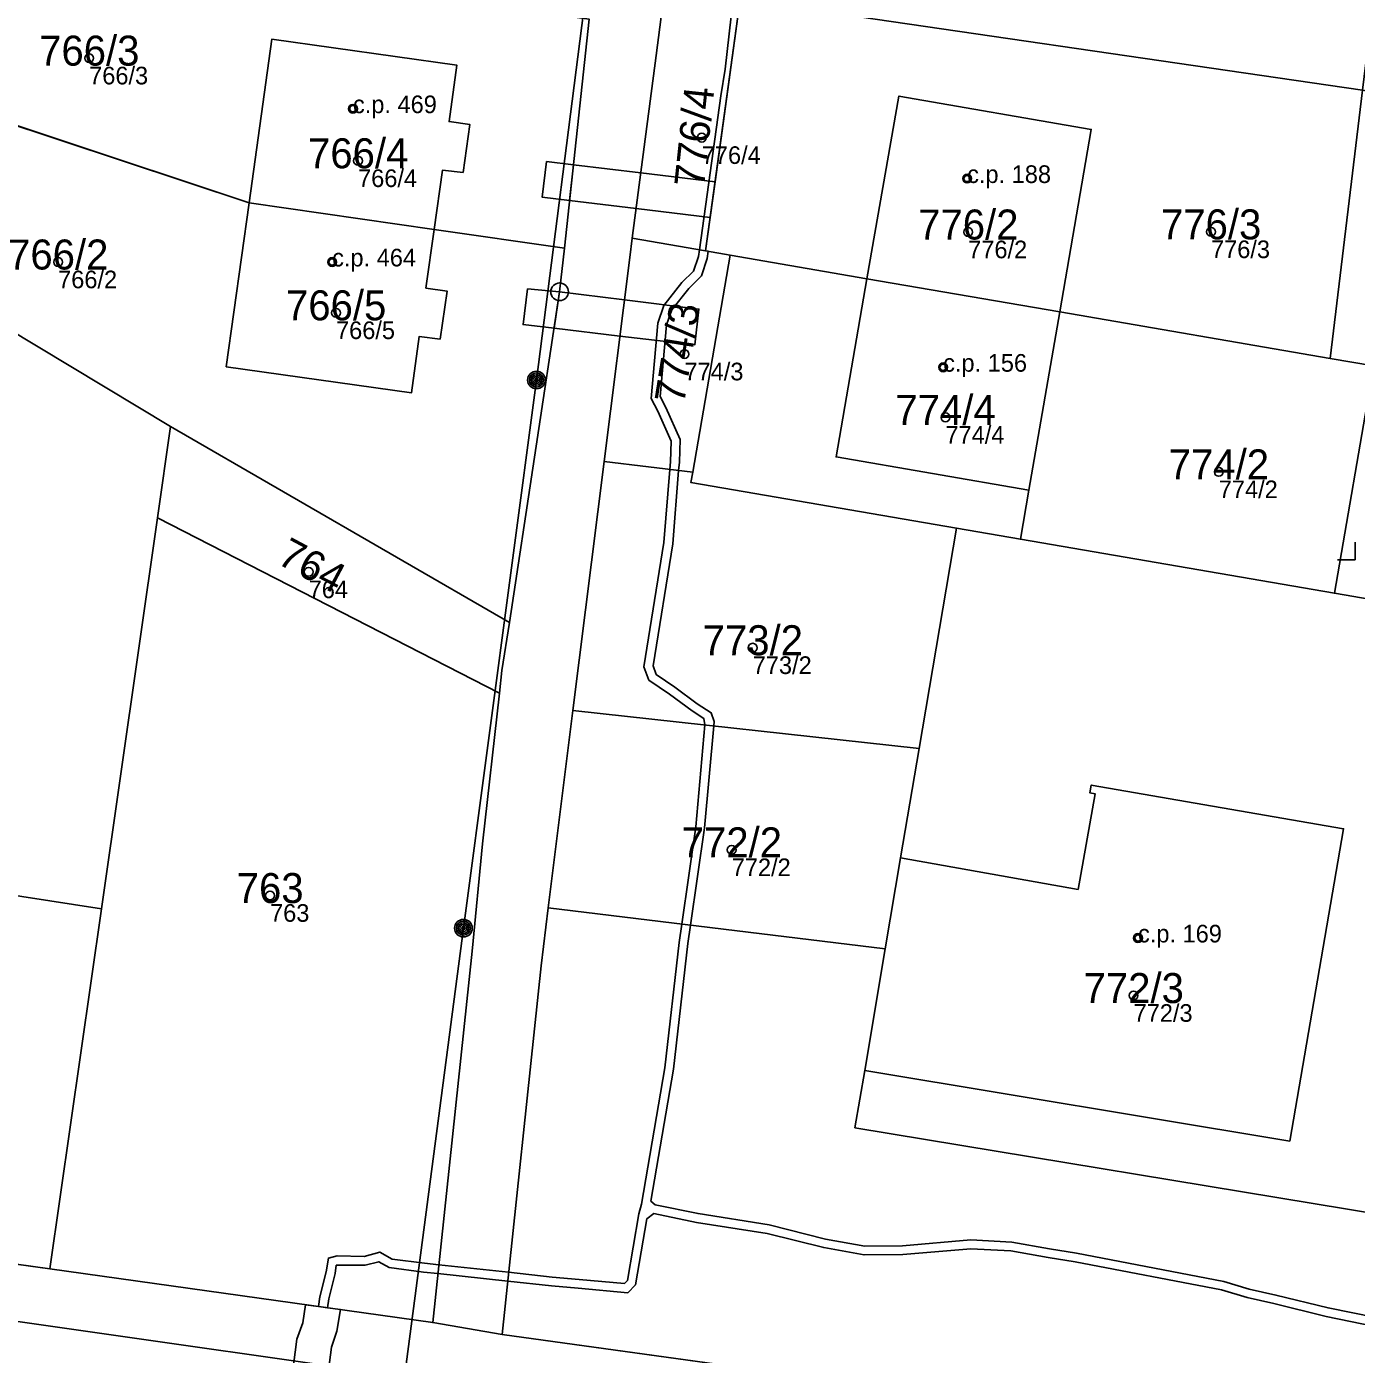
# Model space of a CAD drawing. Extents: x -603967 to -594699, y -1179315 to -1165625.
# Drawn here: x -597987.7 to -597912.3, y -1172288.7 to -1172213.4 of the extents above; entities that cross this region are included whole.
import ezdxf

# ---------------------------------------------------------------- set-up
doc = ezdxf.new("R2010")
doc.units = 0
for name, color, linetype in [('Definiční body', 7, 'Continuous'), ('Hranice parcel', 7, 'Continuous'), ('Parcelní čísla', 7, 'Continuous'), ('Polygon budovy', 7, 'Continuous'), ('Polygon parcely', 7, 'Continuous'), ('Poz předměty', 7, 'Continuous'), ('Vnitřní kresba', 7, 'Continuous'), ('Věcná břemena k části', 7, 'Continuous'), ('Značky bodu BP', 7, 'Continuous'), ('Značky budov', 7, 'Continuous'), ('Značky kultur', 7, 'Continuous')]:
    doc.layers.add(name, color=color, linetype=linetype)

msp = doc.modelspace()

# ---------------------------------------------------------------- linework, layer by layer
at = {"layer": 'Definiční body'}
for centre in [(-597984.19, -1172215.21994), (-597969.23, -1172218.08994), (-597949.45, -1172219.72994), (-597968.94, -1172221.03994), (-597934.4, -1172222.04994), (-597934.34, -1172225.07994), (-597920.57, -1172225.06994), (-597985.95, -1172226.77994), (-597970.41, -1172226.77994), (-597970.19, -1172229.65994), (-597950.43, -1172231.99994), (-597935.76, -1172232.74994), (-597935.63, -1172235.58994), (-597920.13, -1172238.67994), (-597971.74, -1172244.34994), (-597946.56, -1172248.64994), (-597947.75, -1172260.10994), (-597973.93, -1172262.69994), (-597924.71, -1172265.10994), (-597924.96, -1172268.36994)]:
    msp.add_circle(centre, 0.25, dxfattribs=at)
at = {"layer": 'Hranice parcel'}
for p, q in [((-597949.23, -1172226.15), (-597947.27, -1172211.88)), ((-597947.27, -1172211.88), (-597911.97, -1172217.04)), ((-597955.84, -1172213.01), (-597957.24, -1172226)), ((-597975.12, -1172223.43), (-597997.29, -1172216.06)), ((-597911.97, -1172217.04), (-597913.82, -1172232.25)), ((-597975.12, -1172223.43), (-597964.63, -1172224.94)), ((-597957.24, -1172226), (-597964.63, -1172224.94)), ((-597949.23, -1172226.15), (-597953.39, -1172225.43)), ((-597947.84, -1172226.39), (-597949.23, -1172226.15)), ((-597949.96, -1172238.7), (-597947.84, -1172226.39)), ((-597940.09, -1172227.73), (-597947.84, -1172226.39)), ((-597929.15, -1172229.61), (-597940.09, -1172227.73)), ((-597913.82, -1172232.25), (-597929.15, -1172229.61)), ((-597913.57, -1172245.56), (-597911.43, -1172233.15)), ((-597979.58, -1172236.11), (-597980.32, -1172241.29)), ((-597960.36, -1172247.21), (-597979.58, -1172236.11)), ((-597956.76, -1172252.21), (-597954.98, -1172238.09)), ((-597949.96, -1172238.7), (-597954.98, -1172238.09)), ((-597980.32, -1172241.29), (-597983.49, -1172263.46)), ((-597960.92, -1172251.22), (-597980.32, -1172241.29)), ((-597935, -1172241.88), (-597937.12, -1172254.36)), ((-597931.38, -1172242.5), (-597935, -1172241.88)), ((-597913.57, -1172245.56), (-597931.38, -1172242.5)), ((-597911.49, -1172245.92), (-597913.57, -1172245.56)), ((-597958.15, -1172263.39), (-597956.76, -1172252.21)), ((-597937.12, -1172254.36), (-597956.76, -1172252.21)), ((-597986.41, -1172283.87), (-597983.49, -1172263.46)), ((-597939.04, -1172265.73), (-597958.15, -1172263.39)), ((-598031.69, -1172277.53), (-597986.41, -1172283.87)), ((-597986.41, -1172283.87), (-597964.7, -1172286.91)), ((-597964.7, -1172286.91), (-597960.77, -1172287.58)), ((-597960.77, -1172287.58), (-597851.99, -1172302.61))]:
    msp.add_line(p, q, dxfattribs=at)
for points in [[(-597953.39, -1172225.43), (-597952.04, -1172215.07), (-597951.54, -1172211.26)], [(-597975.12, -1172223.43), (-597973.83, -1172214.15), (-597963.34, -1172215.61), (-597963.78, -1172218.82), (-597962.6, -1172218.99), (-597962.98, -1172221.7), (-597964.16, -1172221.58), (-597964.63, -1172224.94)], [(-597979.58, -1172236.11), (-597998.41, -1172224.79), (-597997.29, -1172216.06)], [(-597929.15, -1172229.61), (-597927.36, -1172219.26), (-597938.27, -1172217.37), (-597940.09, -1172227.73)], [(-597964.63, -1172224.94), (-597965.09, -1172228.26), (-597963.89, -1172228.43), (-597964.29, -1172231.15), (-597965.47, -1172231), (-597965.9, -1172234.19), (-597976.41, -1172232.72), (-597975.12, -1172223.43)], [(-597954.98, -1172238.09), (-597953.53, -1172226.52), (-597953.39, -1172225.43)], [(-597957.24, -1172226), (-597957.51, -1172228.47), (-597960.36, -1172247.21)], [(-597929.15, -1172229.61), (-597930.9, -1172239.72), (-597931.38, -1172242.5)], [(-597911.43, -1172233.15), (-597911.35, -1172232.67), (-597913.82, -1172232.25)], [(-597935, -1172241.88), (-597950.06, -1172239.29), (-597949.96, -1172238.7)], [(-597960.92, -1172251.22), (-597960.78, -1172249.94), (-597960.36, -1172247.21)], [(-597964.7, -1172286.91), (-597962.47, -1172265.86), (-597961.89, -1172259.77), (-597960.92, -1172251.22)], [(-597939.04, -1172265.73), (-597938.17, -1172260.57), (-597937.12, -1172254.36)], [(-597983.49, -1172263.46), (-598032.47, -1172255.88), (-598038.34, -1172265.49)], [(-597960.77, -1172287.58), (-597958.56, -1172266.68), (-597958.15, -1172263.39)], [(-597910.2, -1172277.6), (-597910.76, -1172280.83), (-597940.76, -1172275.87), (-597940.21, -1172272.62), (-597939.04, -1172265.73)]]:
    msp.add_lwpolyline(points, dxfattribs=at)
at = {"layer": 'Polygon budovy'}
for points in [[(-597975.12, -1172223.43), (-597964.63, -1172224.94), (-597964.16, -1172221.58), (-597962.98, -1172221.7), (-597962.6, -1172218.99), (-597963.78, -1172218.82), (-597963.34, -1172215.61), (-597973.83, -1172214.15)], [(-597938.27, -1172217.37), (-597940.09, -1172227.73), (-597929.15, -1172229.61), (-597927.36, -1172219.26)], [(-597976.41, -1172232.72), (-597965.9, -1172234.19), (-597965.47, -1172231), (-597964.29, -1172231.15), (-597963.89, -1172228.43), (-597965.09, -1172228.26), (-597964.63, -1172224.94), (-597975.12, -1172223.43)], [(-597940.09, -1172227.73), (-597941.83, -1172237.83), (-597930.9, -1172239.72), (-597929.15, -1172229.61)], [(-597940.21, -1172272.62), (-597916.1, -1172276.62), (-597913.05, -1172258.91), (-597927.36, -1172256.44), (-597927.44, -1172256.88), (-597927.14, -1172256.93), (-597928.11, -1172262.35), (-597938.17, -1172260.57), (-597939.04, -1172265.73)]]:
    msp.add_lwpolyline(points, close=True, dxfattribs=at)
at = {"layer": 'Polygon parcely'}
for points in [[(-597911.07, -1172202.01), (-597916.27, -1172201.17), (-597927.34, -1172199.38), (-597937.28, -1172197.77), (-597938.47, -1172197.57), (-597945.16, -1172196.79), (-597947.27, -1172211.88), (-597911.97, -1172217.04), (-597910.16, -1172202.16)], [(-598002.14, -1172206.39), (-598006.42, -1172205.7), (-598028.95, -1172202.1), (-598031.31, -1172218.07), (-598033.18, -1172230.68), (-598035.64, -1172247.28), (-598036.78, -1172254.99), (-598038.34, -1172265.49), (-598032.47, -1172255.88), (-597983.49, -1172263.46), (-597980.32, -1172241.29), (-597979.58, -1172236.11), (-597998.41, -1172224.79), (-597997.29, -1172216.06), (-597996.18, -1172207.34)], [(-597964.63, -1172224.94), (-597957.24, -1172226), (-597955.84, -1172213.01), (-597976.28, -1172210.18), (-597996.18, -1172207.34), (-597997.29, -1172216.06), (-597975.12, -1172223.43), (-597973.83, -1172214.15), (-597963.34, -1172215.61), (-597963.78, -1172218.82), (-597962.6, -1172218.99), (-597962.98, -1172221.7), (-597964.16, -1172221.58)], [(-597949.23, -1172226.15), (-597947.27, -1172211.88), (-597951.54, -1172211.26), (-597952.04, -1172215.07), (-597953.39, -1172225.43)], [(-597929.15, -1172229.61), (-597913.82, -1172232.25), (-597911.97, -1172217.04), (-597947.27, -1172211.88), (-597949.23, -1172226.15), (-597947.84, -1172226.39), (-597940.09, -1172227.73), (-597938.27, -1172217.37), (-597927.36, -1172219.26)], [(-597964.63, -1172224.94), (-597964.16, -1172221.58), (-597962.98, -1172221.7), (-597962.6, -1172218.99), (-597963.78, -1172218.82), (-597963.34, -1172215.61), (-597973.83, -1172214.15), (-597975.12, -1172223.43)], [(-597965.9, -1172234.19), (-597976.41, -1172232.72), (-597975.12, -1172223.43), (-597997.29, -1172216.06), (-597998.41, -1172224.79), (-597979.58, -1172236.11), (-597960.36, -1172247.21), (-597957.51, -1172228.47), (-597957.24, -1172226), (-597964.63, -1172224.94), (-597965.09, -1172228.26), (-597963.89, -1172228.43), (-597964.29, -1172231.15), (-597965.47, -1172231)], [(-597875.88, -1172238.26), (-597873.63, -1172223.42), (-597911.97, -1172217.04), (-597913.82, -1172232.25), (-597911.35, -1172232.67), (-597911.43, -1172233.15), (-597909.59, -1172233.44), (-597906.79, -1172233.88)], [(-597940.09, -1172227.73), (-597929.15, -1172229.61), (-597927.36, -1172219.26), (-597938.27, -1172217.37)], [(-597975.12, -1172223.43), (-597976.41, -1172232.72), (-597965.9, -1172234.19), (-597965.47, -1172231), (-597964.29, -1172231.15), (-597963.89, -1172228.43), (-597965.09, -1172228.26), (-597964.63, -1172224.94)], [(-597953.39, -1172225.43), (-597953.53, -1172226.52), (-597954.98, -1172238.09), (-597949.96, -1172238.7), (-597947.84, -1172226.39), (-597949.23, -1172226.15)], [(-597940.09, -1172227.73), (-597947.84, -1172226.39), (-597949.96, -1172238.7), (-597950.06, -1172239.29), (-597935, -1172241.88), (-597931.38, -1172242.5), (-597930.9, -1172239.72), (-597929.15, -1172229.61)], [(-597929.15, -1172229.61), (-597930.9, -1172239.72), (-597931.38, -1172242.5), (-597913.57, -1172245.56), (-597911.43, -1172233.15), (-597911.35, -1172232.67), (-597913.82, -1172232.25)], [(-597909.59, -1172233.44), (-597911.43, -1172233.15), (-597913.57, -1172245.56), (-597911.49, -1172245.92), (-597910.06, -1172236.56)], [(-597960.78, -1172249.94), (-597960.36, -1172247.21), (-597979.58, -1172236.11), (-597980.32, -1172241.29), (-597960.92, -1172251.22)], [(-597949.96, -1172238.7), (-597954.98, -1172238.09), (-597956.76, -1172252.21), (-597937.12, -1172254.36), (-597935, -1172241.88), (-597950.06, -1172239.29)], [(-597961.89, -1172259.77), (-597960.92, -1172251.22), (-597980.32, -1172241.29), (-597983.49, -1172263.46), (-597986.41, -1172283.87), (-597964.7, -1172286.91), (-597962.47, -1172265.86)], [(-597904.92, -1172247.05), (-597908.28, -1172246.47), (-597911.49, -1172245.92), (-597913.57, -1172245.56), (-597931.38, -1172242.5), (-597935, -1172241.88), (-597937.12, -1172254.36), (-597938.17, -1172260.57), (-597939.04, -1172265.73), (-597940.21, -1172272.62), (-597940.76, -1172275.87), (-597910.76, -1172280.83), (-597910.2, -1172277.6)], [(-597938.17, -1172260.57), (-597937.12, -1172254.36), (-597956.76, -1172252.21), (-597958.15, -1172263.39), (-597939.04, -1172265.73)], [(-598038.34, -1172265.49), (-598039.66, -1172274.43), (-598039.95, -1172276.37), (-598031.69, -1172277.53), (-597986.41, -1172283.87), (-597983.49, -1172263.46), (-598032.47, -1172255.88)], [(-597939.04, -1172265.73), (-597958.15, -1172263.39), (-597958.56, -1172266.68), (-597960.77, -1172287.58), (-597851.99, -1172302.61), (-597848.47, -1172291.69), (-597848.29, -1172290.37), (-597857.07, -1172288.86), (-597902.52, -1172281.09), (-597902.2, -1172279.02), (-597910.2, -1172277.6), (-597910.76, -1172280.83), (-597940.76, -1172275.87), (-597940.21, -1172272.62)]]:
    msp.add_lwpolyline(points, close=True, dxfattribs=at)
for points in [[(-597955.84, -1172213.01), (-597957.24, -1172226), (-597957.51, -1172228.47), (-597960.36, -1172247.21), (-597960.78, -1172249.94), (-597960.92, -1172251.22), (-597961.89, -1172259.77), (-597962.47, -1172265.86), (-597964.7, -1172286.91), (-597960.77, -1172287.58), (-597958.56, -1172266.68), (-597958.15, -1172263.39), (-597956.76, -1172252.21), (-597954.98, -1172238.09), (-597953.53, -1172226.52), (-597953.39, -1172225.43), (-597952.04, -1172215.07), (-597951.54, -1172211.26)], [(-597534.75, -1172348.6), (-597559.28, -1172345.76), (-597603.32, -1172338.5), (-597661.75, -1172328.26), (-597662.94, -1172328.05), (-597706, -1172323.18), (-597731.68, -1172318.8), (-597765.64, -1172314.46), (-597793.13, -1172310.44), (-597851.99, -1172302.61), (-597960.77, -1172287.58), (-597964.7, -1172286.91), (-597986.41, -1172283.87), (-598031.69, -1172277.53)]]:
    msp.add_lwpolyline(points, dxfattribs=at)
at = {"layer": 'Poz předměty'}
for p, q in [((-597958.82, -1172233.47), (-597953.45, -1172191.33)), ((-597962.96, -1172264.55), (-597958.82, -1172233.47)), ((-597962.96, -1172264.55), (-597967.08, -1172295.87))]:
    msp.add_line(p, q, dxfattribs=at)
for centre, radius in [((-597958.82343, -1172233.46988), 0.5), ((-597958.82343, -1172233.46988), 0.4), ((-597958.82343, -1172233.46988), 0.3), ((-597958.82343, -1172233.46988), 0.2), ((-597958.82343, -1172233.46988), 0.1), ((-597962.96343, -1172264.54988), 0.5), ((-597962.96343, -1172264.54988), 0.4), ((-597962.96343, -1172264.54988), 0.3), ((-597962.96343, -1172264.54988), 0.2), ((-597962.96343, -1172264.54988), 0.1)]:
    msp.add_circle(centre, radius, dxfattribs=at)
at = {"layer": 'Vnitřní kresba'}
for p, q in [((-597940.09, -1172227.73), (-597941.83, -1172237.83)), ((-597941.83, -1172237.83), (-597930.9, -1172239.72)), ((-597927.36, -1172256.44), (-597927.44, -1172256.88)), ((-597913.05, -1172258.91), (-597927.36, -1172256.44)), ((-597927.14, -1172256.93), (-597928.11, -1172262.35)), ((-597927.44, -1172256.88), (-597927.14, -1172256.93)), ((-597913.05, -1172258.91), (-597916.1, -1172276.62)), ((-597928.11, -1172262.35), (-597938.17, -1172260.57)), ((-597916.1, -1172276.62), (-597940.21, -1172272.62)), ((-597794.4, -1172314.43), (-598033.11, -1172280.47))]:
    msp.add_line(p, q, dxfattribs=at)
at = {"layer": 'Věcná břemena k části'}
for points in [[(-597947.66, -1172211.82), (-597948.12, -1172215.85), (-597948.36, -1172217.35), (-597949.58, -1172226.09), (-597949.63, -1172226.47), (-597949.91, -1172227.29), (-597950.57, -1172227.95), (-597951.59, -1172229.25), (-597951.94, -1172230.24), (-597952.32, -1172234.51), (-597951.94, -1172235.24), (-597951.18, -1172236.94), (-597951.22, -1172238.11), (-597951.25, -1172238.54), (-597951.59, -1172242.69), (-597952.73, -1172249.74), (-597952.45, -1172250.48), (-597951.27, -1172251.28), (-597949.99, -1172252.23), (-597949.34, -1172252.66), (-597949.27, -1172253.03), (-597949.79, -1172258.81), (-597950.58, -1172264.32), (-597950.73, -1172265.36), (-597951.55, -1172272.46), (-597952.87, -1172280.2), (-597953.02, -1172280.75), (-597953.66, -1172284.53), (-597953.83, -1172284.7), (-597956.41, -1172284.47), (-597957.93, -1172284.33), (-597960.4, -1172284.06), (-597964.35, -1172283.64), (-597965.17, -1172283.55), (-597967.01, -1172283.31), (-597967.71, -1172282.92), (-597968.6, -1172283.16), (-597970.12, -1172283.12), (-597970.62, -1172283.26), (-597970.74, -1172284.04), (-597971.1, -1172285.46), (-597971.19, -1172286), (-597970.68, -1172286.07), (-597970.6, -1172285.56), (-597970.24, -1172284.14), (-597970.18, -1172283.66), (-597968.54, -1172283.66), (-597967.77, -1172283.46), (-597967.17, -1172283.79)], [(-597908.52, -1172287.18), (-597913.93, -1172286.08), (-597916.89, -1172285.35), (-597918.4, -1172285.01), (-597919.85, -1172284.58), (-597928.2, -1172282.97), (-597929.72, -1172282.73), (-597931.87, -1172282.35), (-597934.19, -1172282.23), (-597938.06, -1172282.56), (-597940.2, -1172282.58), (-597942.43, -1172282.18), (-597945.63, -1172281.37), (-597949.66, -1172280.73), (-597952.1, -1172280.23), (-597952.33, -1172280.02), (-597951.05, -1172272.54), (-597950.23, -1172265.42), (-597950.08, -1172264.38), (-597949.29, -1172258.87), (-597948.77, -1172253.08), (-597948.75, -1172252.84), (-597948.92, -1172252.34), (-597949.71, -1172251.83), (-597950.97, -1172250.88), (-597952.03, -1172250.16), (-597952.21, -1172249.68), (-597951.09, -1172242.75), (-597950.76, -1172238.6), (-597950.72, -1172238.13), (-597950.68, -1172236.84), (-597951.48, -1172235.02), (-597951.8, -1172234.41), (-597951.44, -1172230.34), (-597951.15, -1172229.49), (-597950.19, -1172228.29), (-597949.47, -1172227.57), (-597949.15, -1172226.59), (-597949.09, -1172226.17), (-597949.23, -1172226.15), (-597948.97, -1172224.25), (-597948.69, -1172222.24), (-597947.27, -1172211.88)], [(-597967.17, -1172283.79), (-597965.23, -1172284.05), (-597964.41, -1172284.14), (-597960.45, -1172284.56), (-597957.97, -1172284.83), (-597956.45, -1172284.97), (-597953.65, -1172285.22), (-597953.2, -1172284.77), (-597952.56, -1172281.03), (-597952.16, -1172280.73), (-597949.74, -1172281.23), (-597945.73, -1172281.87), (-597942.53, -1172282.66), (-597940.24, -1172283.08), (-597938.04, -1172283.06), (-597934.19, -1172282.73), (-597931.93, -1172282.85), (-597929.8, -1172283.23), (-597928.28, -1172283.47), (-597919.97, -1172285.06), (-597918.52, -1172285.49), (-597917.01, -1172285.83), (-597914.03, -1172286.56), (-597908.62, -1172287.68)]]:
    msp.add_lwpolyline(points, dxfattribs=at)
for points in [[(-597958.25, -1172221.09), (-597958.49, -1172223.11), (-597956.95, -1172223.29), (-597956.73, -1172221.27)], [(-597948.69, -1172222.24), (-597952.91, -1172221.73), (-597956.73, -1172221.27), (-597956.95, -1172223.29), (-597953.17, -1172223.75), (-597948.97, -1172224.25)], [(-597959.34, -1172228.31), (-597959.58, -1172230.33), (-597957.82, -1172230.54), (-597957.51, -1172228.47)], [(-597953.83, -1172228.93), (-597957.51, -1172228.47), (-597957.82, -1172230.54), (-597954.09, -1172230.98), (-597949.85, -1172231.48), (-597949.61, -1172229.45)], [(-597970.14, -1172287.4), (-597969.94, -1172286.18), (-597970.68, -1172286.07), (-597971.19, -1172286), (-597971.92, -1172285.9), (-597972.08, -1172286.92), (-597972.41, -1172287.85), (-597973.61, -1172297.16), (-597974.04, -1172298.72), (-597973.29, -1172298.83), (-597972.79, -1172298.9), (-597972.04, -1172299.01), (-597971.65, -1172297.56), (-597970.45, -1172288.31)]]:
    msp.add_lwpolyline(points, close=True, dxfattribs=at)
at = {"layer": 'Značky bodu BP'}
for radius in [0.5, 0.0303]:
    msp.add_circle((-597957.51, -1172228.46988), radius, dxfattribs=at)
at = {"layer": 'Značky budov'}
for centre in [(-597969.2368, -1172218.08916), (-597934.4068, -1172222.04916), (-597970.4168, -1172226.77916), (-597935.7668, -1172232.74916), (-597924.7168, -1172265.10916)]:
    msp.add_circle(centre, 0.175, dxfattribs=at)
at = {"layer": 'Značky kultur'}
for p, q in [((-597912.4, -1172243.66), (-597912.4, -1172242.66)), ((-597913.401, -1172243.66), (-597912.4, -1172243.66))]:
    msp.add_line(p, q, dxfattribs=at)

# ---------------------------------------------------------------- texts
at = {"layer": 'Definiční body'}
for s, p in [('766/3', (-597984.19, -1172216.709)), ('c.p. 469', (-597969.23, -1172218.34)), ('776/4', (-597949.45, -1172221.219)), ('766/4', (-597968.94, -1172222.529)), ('c.p. 188', (-597934.4, -1172222.3)), ('776/2', (-597934.34, -1172226.569)), ('776/3', (-597920.57, -1172226.559)), ('c.p. 464', (-597970.41, -1172227.03)), ('766/2', (-597985.95, -1172228.269)), ('766/5', (-597970.19, -1172231.149)), ('c.p. 156', (-597935.76, -1172233)), ('774/3', (-597950.43, -1172233.489)), ('774/4', (-597935.63, -1172237.079)), ('774/2', (-597920.13, -1172240.169)), ('764', (-597971.74, -1172245.839)), ('773/2', (-597946.56, -1172250.139)), ('772/2', (-597947.75, -1172261.599)), ('763', (-597973.93, -1172264.189)), ('c.p. 169', (-597924.71, -1172265.36)), ('772/3', (-597924.96, -1172269.859))]:
    msp.add_text(s, height=0.999996, dxfattribs=at).set_placement(p)
at = {"layer": 'Parcelní čísla'}
for s, p in [('766/3', (-597987.026, -1172215.645)), ('766/4', (-597971.776, -1172221.465)), ('776/2', (-597937.176, -1172225.505)), ('776/3', (-597923.406, -1172225.495)), ('766/2', (-597988.786, -1172227.205)), ('766/5', (-597973.026, -1172230.085)), ('774/4', (-597938.466, -1172236.015)), ('774/2', (-597922.966, -1172239.105)), ('773/2', (-597949.396, -1172249.075)), ('772/2', (-597950.586, -1172260.535)), ('763', (-597975.82, -1172263.125)), ('772/3', (-597927.796, -1172268.795))]:
    msp.add_text(s, height=1.699998, dxfattribs=at).set_placement(p)
for s, rotation, p in [('776/4', 84, (-597949.323, -1172222.594)), ('774/3', 81, (-597950.453, -1172234.867)), ('764', 332, (-597973.609, -1172243.837))]:
    msp.add_text(s, height=1.699998, rotation=rotation, dxfattribs=at).set_placement(p)

doc.saveas('drawing.dxf')
